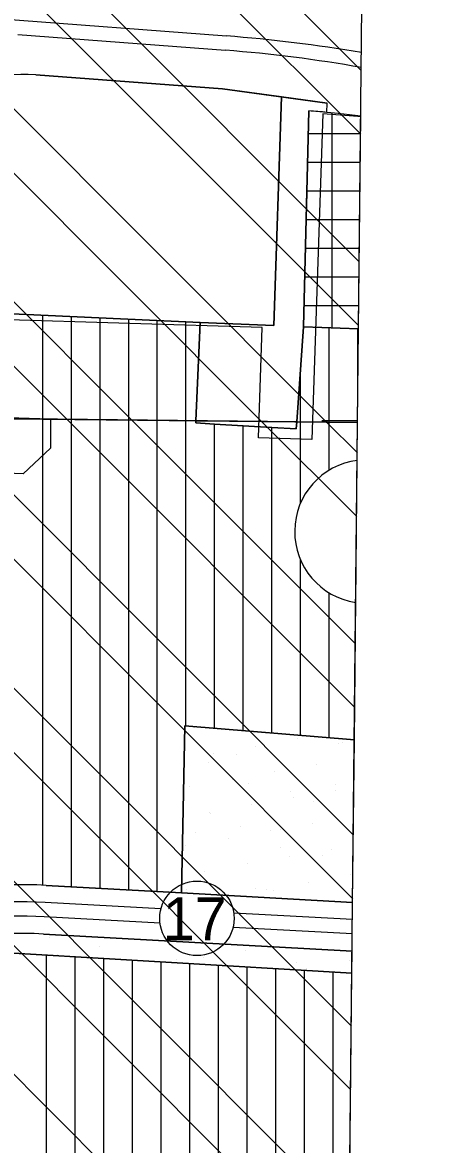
# Model space of a CAD drawing. Extents: x 419109 to 421295, y 4452223 to 4457798.
# Drawn here: x 421149.4 to 421295.4, y 4454747.5 to 4455138.9 of the extents above; entities that cross this region are included whole.
import ezdxf

# ---------------------------------------------------------------- set-up
doc = ezdxf.new("R2010")
doc.units = 0
for name, color, linetype in [('0_PLAN_ONAMA_İLAVE_SINIRI', 7, 'Continuous'), ('ADA', 7, 'Continuous'), ('ADAKENARI', 7, 'Continuous'), ('Default', 7, 'Continuous'), ('KALDIRIM', 7, 'Continuous'), ('KD_DAIRE', 7, 'Continuous'), ('KD_YGEN', 7, 'Continuous'), ('PAFTALAMA', 7, 'Continuous'), ('PL_AYA_PARK_DINLENME', 7, 'Continuous'), ('PL_K_TALI_IS_MRK', 7, 'Continuous'), ('PL_KON_MEV_350', 7, 'Continuous'), ('SM_DAIRE', 7, 'Continuous'), ('SN_TR_SIVILASMA', 7, 'Continuous'), ('TR_ORTAYOGUNKONUT', 7, 'Continuous'), ('TR_PARKALANI', 7, 'Continuous'), ('TR_TALIISMERK', 7, 'Continuous')]:
    doc.layers.add(name, color=color, linetype=linetype)

# ---------------------------------------------------------------- blocks, each defined once
blk = doc.blocks.new('POINT_DISPLAY')
at = {"layer": 'Default'}
blk.add_line((0, 0), (0, 0), dxfattribs=at)

msp = doc.modelspace()

# ---------------------------------------------------------------- linework, layer by layer
at = {"layer": '0_PLAN_ONAMA_İLAVE_SINIRI'}
for p, q in [((421266.52, 4455106.14), (421254.27, 4455107.07)), ((421267.52, 4455106.07), (421266.52, 4455106.14)), ((421233.12, 4455032.48), (421121.23, 4455035.87)), ((421231.81, 4454994), (421233.12, 4455032.48)), ((421120.2, 4455001.88), (421159.18, 4455000.7)), ((421159.18, 4455000.7), (421159.18, 4454990.41)), ((421250.41, 4454993.44), (421231.81, 4454994)), ((421159.18, 4454990.41), (421149.66, 4454981.49)), ((421149.66, 4454981.49), (421117.43, 4454982.46))]:
    msp.add_line(p, q, dxfattribs=at)
msp.add_lwpolyline([(421254.27, 4455107.07), (421250.41, 4454993.44)], dxfattribs=at)
at = {"layer": 'ADA'}
for p, q in [((421247.55, 4455032.75), (421249.41, 4455108.08)), ((421105.46, 4455039.06), (421211.42, 4455034.3)), ((421211.42, 4455034.3), (421209.91, 4455000)), ((421245.15, 4454999.63), (421247.55, 4455032.75)), ((421247.55, 4455032.75), (421266.75, 4455032.07)), ((421209.91, 4455000), (421209.87, 4454999.21)), ((421209.87, 4454999.21), (421244.97, 4454997.14)), ((421244.97, 4454997.14), (421245.15, 4454999.63)), ((421204.95, 4454835.31), (421206.11, 4454893.57)), ((421206.11, 4454893.57), (421265.25, 4454888.74)), ((421130.41, 4454815.27), (421264.41, 4454807.34))]:
    msp.add_line(p, q, dxfattribs=at)
at = {"layer": 'ADAKENARI'}
for p, q in [((421050.33, 4455147.06), (421220.56, 4455134.19)), ((421147.81, 4455134.68), (421220.25, 4455129.2)), ((421154.07, 4455120.66), (421219.23, 4455115.74)), ((421219.23, 4455115.74), (421255.79, 4455110.78)), ((421237.15, 4455033.2), (421239.86, 4455112.94)), ((421255.68, 4455107.55), (421255.79, 4455110.78)), ((421211.42, 4455034.3), (421237.15, 4455033.2)), ((421265.25, 4454888.74), (421266.41, 4454999.4)), ((421204.95, 4454835.31), (421157.61, 4454837.93)), ((421264.66, 4454832), (421204.95, 4454835.31)), ((421156.67, 4454820.95), (421264.49, 4454814.98))]:
    msp.add_line(p, q, dxfattribs=at)
for centre, radius, start, end in [((421182.77, 4454634.12), 501.5, 80.2436, 85.679), ((421184.95, 4454662.03), 468.5, 79.8265, 85.679), ((421150.45, 4455072.8), 48, 85.679, 185.7757), ((421219.05, 4454709.23), 400, 84.745, 85.6468), ((421148.38, 4454671.18), 167, 86.831, 91.2509), ((421148.38, 4454671.18), 150, 86.831, 96.7476)]:
    msp.add_arc(centre, radius, start, end, dxfattribs=at)
at = {"layer": 'KALDIRIM'}
for p, q in [((421197.71, 4454829.7), (421157.28, 4454831.94)), ((421197.4, 4454824.71), (421157.01, 4454826.94)), ((421264.6, 4454825.99), (421223.16, 4454828.29)), ((421264.55, 4454820.99), (421222.91, 4454823.29))]:
    msp.add_line(p, q, dxfattribs=at)
for radius in [161, 156]:
    msp.add_arc((421148.38, 4454671.18), radius, 86.831, 104.5462, dxfattribs=at)
at = {"layer": 'KD_DAIRE'}
msp.add_circle((421210.29, 4454826.42), 13, dxfattribs=at)
at = {"layer": 'PAFTALAMA'}
for p, q in [((421266.41, 4454999.4), (419138.44, 4455021.89)), ((421266.41, 4455000), (421253.91, 4455000))]:
    msp.add_line(p, q, dxfattribs=at)
for points in [[(419168.18, 4457798.01), (419138.44, 4455021.89), (421266.41, 4454999.4), (421295.36, 4457775.52)], [(419138.44, 4455021.89), (419108.72, 4452245.78), (421237.47, 4452223.29), (421266.41, 4454999.4)]]:
    msp.add_lwpolyline(points, dxfattribs=at)
at = {"layer": 'PL_AYA_PARK_DINLENME'}
for p, q in [((421239.86, 4455112.94), (421237.15, 4455033.2)), ((421255.79, 4455110.78), (421239.86, 4455112.94)), ((421255.68, 4455107.55), (421255.79, 4455110.78)), ((421248.47, 4455070.17), (421248.72, 4455080.17)), ((421248.22, 4455060.17), (421248.47, 4455070.17)), ((421211.42, 4455034.3), (421209.91, 4455000)), ((421237.15, 4455033.2), (421211.42, 4455034.3)), ((421246.46, 4455017.8), (421247.55, 4455032.75)), ((421245.15, 4454999.63), (421246.46, 4455017.8)), ((421209.91, 4455000), (421209.87, 4454999.21)), ((421244.97, 4454997.14), (421245.15, 4454999.63)), ((421226.46, 4454998.23), (421236.46, 4454997.64)), ((421236.46, 4454997.64), (421244.97, 4454997.14)), ((421264.66, 4454832), (421265.25, 4454888.74)), ((421264.41, 4454807.34), (421264.49, 4454814.98))]:
    msp.add_line(p, q, dxfattribs=at)
for points in [[(421248.72, 4455080.17), (421248.97, 4455090.17), (421249.21, 4455100.17), (421249.41, 4455108.08)], [(421247.55, 4455032.75), (421247.73, 4455040.17), (421247.98, 4455050.17), (421248.22, 4455060.17)], [(421209.87, 4454999.21), (421216.46, 4454998.82), (421226.46, 4454998.23)], [(421265.25, 4454888.74), (421206.11, 4454893.57), (421204.95, 4454835.31), (421264.66, 4454832)], [(421264.49, 4454814.98), (421156.67, 4454820.95), (421153.43, 4454821.1), (421150.19, 4454821.17), (421146.94, 4454821.18), (421143.7, 4454821.11), (421140.46, 4454820.97), (421137.22, 4454820.77), (421133.98, 4454820.49), (421130.76, 4454820.14), (421128.23, 4454819.82), (421125.7, 4454819.46), (421123.18, 4454819.05), (421120.67, 4454818.6), (421118.16, 4454818.11), (421115.67, 4454817.57), (421113.18, 4454816.99), (421110.71, 4454816.37), (421064.65, 4454804.42), (420981.12, 4454782.75), (420974.1, 4454770.6), (420974.76, 4454768.22), (421068.09, 4454791.9), (421090.1, 4454711.95)], [(421117.8, 4454638.68), (421130.41, 4454815.27), (421264.41, 4454807.34)]]:
    msp.add_lwpolyline(points, dxfattribs=at)
msp.add_arc((421219.05, 4454709.23), 400, 84.745, 85.6468, dxfattribs=at)
at = {"layer": 'PL_K_TALI_IS_MRK'}
for p, q in [((421219.23, 4455115.74), (421154.07, 4455120.66)), ((421239.86, 4455112.94), (421219.23, 4455115.74)), ((421237.15, 4455033.2), (421239.86, 4455112.94)), ((421266.75, 4455032.07), (421267.52, 4455106.26)), ((421211.42, 4455034.3), (421237.15, 4455033.2))]:
    msp.add_line(p, q, dxfattribs=at)
for points in [[(421267.52, 4455106.26), (421259.6, 4455107.17), (421249.41, 4455108.08), (421247.55, 4455032.75), (421266.75, 4455032.07)], [(421249.41, 4455108.08), (421249.41, 4455108.08), (421249.41, 4455108.08), (421249.41, 4455108.08)], [(421146.46, 4455037.22), (421156.46, 4455036.77), (421166.46, 4455036.32), (421176.46, 4455035.87), (421186.46, 4455035.42)], [(421186.46, 4455035.42), (421196.46, 4455034.97), (421206.46, 4455034.52), (421211.42, 4455034.3)]]:
    msp.add_lwpolyline(points, dxfattribs=at)
msp.add_arc((421150.45, 4455072.8), 48, 85.679, 185.7757, dxfattribs=at)
at = {"layer": 'PL_KON_MEV_350'}
for p, q in [((421211.42, 4455034.3), (421119.56, 4455038.43)), ((421209.91, 4455000), (421211.42, 4455034.3)), ((421209.87, 4454999.21), (421209.91, 4455000)), ((421245.15, 4454999.63), (421244.97, 4454997.14)), ((421266.41, 4454999.4), (421245.15, 4454999.63)), ((421265.25, 4454888.74), (421266.41, 4454999.4)), ((421244.97, 4454997.14), (421236.46, 4454997.64)), ((421204.95, 4454835.31), (421206.11, 4454893.57)), ((421206.11, 4454893.57), (421265.25, 4454888.74)), ((421157.61, 4454837.93), (421204.95, 4454835.31)), ((421262.55, 4454629.25), (421264.41, 4454807.34))]:
    msp.add_line(p, q, dxfattribs=at)
for points in [[(421266.75, 4455032.07), (421247.55, 4455032.75), (421245.15, 4454999.63)], [(421245.15, 4454999.63), (421266.41, 4454999.4), (421266.75, 4455032.07)], [(421236.46, 4454997.64), (421226.46, 4454998.23), (421216.46, 4454998.82), (421209.87, 4454999.21)], [(421264.41, 4454807.34), (421130.41, 4454815.27), (421117.8, 4454638.68), (421262.55, 4454629.25)]]:
    msp.add_lwpolyline(points, dxfattribs=at)
msp.add_arc((421148.38, 4454671.18), 167, 86.831, 91.2509, dxfattribs=at)
at = {"layer": 'SM_DAIRE'}
msp.add_line((421265.75, 4454936.62), (421266.27, 4454986.15), dxfattribs=at)
msp.add_arc((421269.43, 4454961.35), 25, 97.2515, 261.554, dxfattribs=at)
at = {"layer": 'SN_TR_SIVILASMA'}
for p, q in [((421267.69, 4455122.12), (420103.66, 4456286.14)), ((421267.46, 4455099.9), (420097.06, 4456270.29)), ((421266.99, 4455055.46), (420083.86, 4456238.6)), ((421266.76, 4455033.24), (420079.94, 4456220.06)), ((421255.58, 4454999.52), (420079.94, 4456175.16)), ((421232.89, 4454999.76), (420079.94, 4456152.71)), ((421187.51, 4455000.24), (420079.94, 4456107.81)), ((421164.82, 4455000.48), (420095.66, 4456069.64)), ((421262.82, 4454655.52), (420915.23, 4455003.11)), ((421263.29, 4454699.96), (420960.61, 4455002.63)), ((421263.52, 4454722.18), (420983.3, 4455002.39)), ((421263.98, 4454766.61), (421028.68, 4455001.92)), ((421264.21, 4454788.83), (421051.37, 4455001.68)), ((421264.68, 4454833.27), (421096.75, 4455001.2)), ((421264.91, 4454855.49), (421119.44, 4455000.96)), ((421265.37, 4454899.93), (421164.82, 4455000.48)), ((421265.6, 4454922.15), (421187.51, 4455000.24)), ((421266.07, 4454966.59), (421232.89, 4454999.76)), ((421266.3, 4454988.8), (421255.58, 4454999.52))]:
    msp.add_line(p, q, dxfattribs=at)
at = {"layer": 'TR_ORTAYOGUNKONUT'}
for p, q in [((421156.46, 4455000.56), (421156.46, 4455036.77)), ((421166.46, 4455000.46), (421166.46, 4455036.32)), ((421176.46, 4455000.35), (421176.46, 4455035.87)), ((421186.46, 4455000.25), (421186.46, 4455035.42)), ((421196.46, 4455000.14), (421196.46, 4455034.97)), ((421206.46, 4455000.04), (421206.46, 4455034.52)), ((421256.46, 4454999.51), (421256.46, 4455032.43)), ((421266.46, 4455004.75), (421266.46, 4455032.08)), ((421246.46, 4454999.61), (421246.46, 4455017.8)), ((421156.46, 4454837.99), (421156.46, 4455000.56)), ((421166.46, 4454837.44), (421166.46, 4455000.46)), ((421176.46, 4454836.88), (421176.46, 4455000.35)), ((421186.46, 4454836.33), (421186.46, 4455000.25)), ((421196.46, 4454835.78), (421196.46, 4455000.14)), ((421206.46, 4454893.54), (421206.46, 4455000.04)), ((421216.46, 4454892.73), (421216.46, 4454998.82)), ((421246.46, 4454971.24), (421246.46, 4454999.61)), ((421256.46, 4454982.73), (421256.46, 4454999.51)), ((421226.46, 4454891.91), (421226.46, 4454998.23)), ((421236.46, 4454891.09), (421236.46, 4454997.64)), ((421246.46, 4454890.28), (421246.46, 4454951.47)), ((421256.46, 4454889.46), (421256.46, 4454939.98)), ((421157.8, 4454636.07), (421157.8, 4454813.65)), ((421167.8, 4454635.42), (421167.8, 4454813.05)), ((421177.8, 4454634.77), (421177.8, 4454812.46)), ((421187.8, 4454634.12), (421187.8, 4454811.87)), ((421197.8, 4454633.47), (421197.8, 4454811.28)), ((421207.8, 4454632.81), (421207.8, 4454810.69)), ((421217.8, 4454632.16), (421217.8, 4454810.09)), ((421227.8, 4454631.51), (421227.8, 4454809.5)), ((421237.8, 4454738.78), (421237.8, 4454808.91)), ((421247.8, 4454743.61), (421247.8, 4454808.32)), ((421257.8, 4454743.85), (421257.8, 4454807.73))]:
    msp.add_line(p, q, dxfattribs=at)
at = {"layer": 'TR_TALIISMERK'}
for p, q in [((421219.23, 4455115.74), (421154.07, 4455120.66)), ((421239.86, 4455112.94), (421219.23, 4455115.74)), ((421237.15, 4455033.2), (421239.86, 4455112.94)), ((421239.86, 4455112.94), (421237.15, 4455033.2)), ((421255.79, 4455110.78), (421239.86, 4455112.94)), ((421249.22, 4455100.17), (421249.41, 4455108.08)), ((421255.68, 4455107.55), (421255.79, 4455110.78)), ((421257.55, 4455032.39), (421257.55, 4455107.35)), ((421249.22, 4455100.17), (421267.46, 4455100.17)), ((421248.97, 4455090.17), (421267.35, 4455090.17)), ((421248.47, 4455070.17), (421248.72, 4455080.17)), ((421248.72, 4455080.17), (421267.25, 4455080.17)), ((421248.23, 4455060.17), (421248.47, 4455070.17)), ((421248.47, 4455070.17), (421267.15, 4455070.17)), ((421247.98, 4455050.17), (421248.23, 4455060.17)), ((421248.23, 4455060.17), (421267.04, 4455060.17)), ((421247.98, 4455050.17), (421266.94, 4455050.17)), ((421247.73, 4455040.17), (421266.83, 4455040.17)), ((421176.46, 4455035.87), (421186.46, 4455035.42)), ((421186.46, 4455035.42), (421196.46, 4455034.97)), ((421211.42, 4455034.3), (421209.91, 4455000)), ((421211.42, 4455034.3), (421237.15, 4455033.2)), ((421237.15, 4455033.2), (421211.42, 4455034.3)), ((421246.46, 4455017.8), (421247.55, 4455032.75)), ((421245.15, 4454999.63), (421246.46, 4455017.8)), ((421209.91, 4455000), (421209.87, 4454999.21)), ((421209.91, 4455000), (421245.15, 4454999.63)), ((421245.15, 4454999.63), (421209.91, 4455000)), ((421244.97, 4454997.14), (421245.15, 4454999.63)), ((421236.46, 4454997.64), (421244.97, 4454997.14))]:
    msp.add_line(p, q, dxfattribs=at)
for points in [[(421249.41, 4455108.08), (421249.41, 4455108.08)], [(421248.72, 4455080.17), (421248.97, 4455090.17), (421249.22, 4455100.17)], [(421247.55, 4455032.75), (421247.73, 4455040.17), (421247.98, 4455050.17)], [(421146.46, 4455037.22), (421156.46, 4455036.77), (421166.46, 4455036.32), (421176.46, 4455035.87)], [(421196.46, 4455034.97), (421206.46, 4455034.52), (421211.42, 4455034.3)], [(421209.87, 4454999.21), (421216.46, 4454998.82), (421226.46, 4454998.23), (421236.46, 4454997.64)]]:
    msp.add_lwpolyline(points, dxfattribs=at)
for centre, radius, start, end in [((421150.45, 4455072.8), 48, 85.679, 185.7757), ((421219.05, 4454709.23), 400, 84.745, 85.6465)]:
    msp.add_arc(centre, radius, start, end, dxfattribs=at)

# ---------------------------------------------------------------- block references
at = {"layer": 'TR_PARKALANI', "xscale": 0.1, "yscale": 0.10000000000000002}
for p in [(421209.31, 4454892.91), (421245.51, 4454889.14), (421230.74, 4454886.54), (421259.88, 4454887.57), (421261.22, 4454887.8), (421215.97, 4454883.93), (421224.05, 4454883.61), (421214.3, 4454880.84), (421237.4, 4454877.56), (421252.17, 4454880.16), (421222.63, 4454874.96), (421228.2, 4454873.31), (421207.86, 4454872.35), (421242.97, 4454870.71), (421258.61, 4454873.03), (421258.83, 4454871.18), (421229.29, 4454865.98), (421244.06, 4454868.58), (421250.99, 4454867.06), (421214.52, 4454863.37), (421215.15, 4454863.1), (421225.59, 4454858.54), (421250.72, 4454859.6), (421209.95, 4454856.22), (421221.18, 4454854.39), (421235.95, 4454857), (421239.5, 4454857.42), (421206.41, 4454851.79), (421239.5, 4454851.01), (421257.38, 4454850.62), (421242.61, 4454848.02), (421254.27, 4454848.41), (421213.07, 4454842.81), (421227.84, 4454845.41), (421249.27, 4454839.04), (421264.04, 4454841.64), (421206.48, 4454836.53), (421230.61, 4454836.9), (421234.5, 4454836.43), (421236.89, 4454836.24), (421158.95, 4454819.82), (421176.3, 4454816.49), (421227.27, 4454815.33), (421161.52, 4454813.89), (421203.26, 4454812.01), (421212.5, 4454812.72), (421245.02, 4454811), (421263.48, 4454811.56), (421248.71, 4454808.95)]:
    msp.add_blockref('POINT_DISPLAY', p, dxfattribs=at)

# ---------------------------------------------------------------- texts
at = {"layer": 'KD_YGEN'}
msp.add_text('17', height=15, dxfattribs=at).set_placement((421198.37, 4454818.8))

doc.saveas('drawing.dxf')
